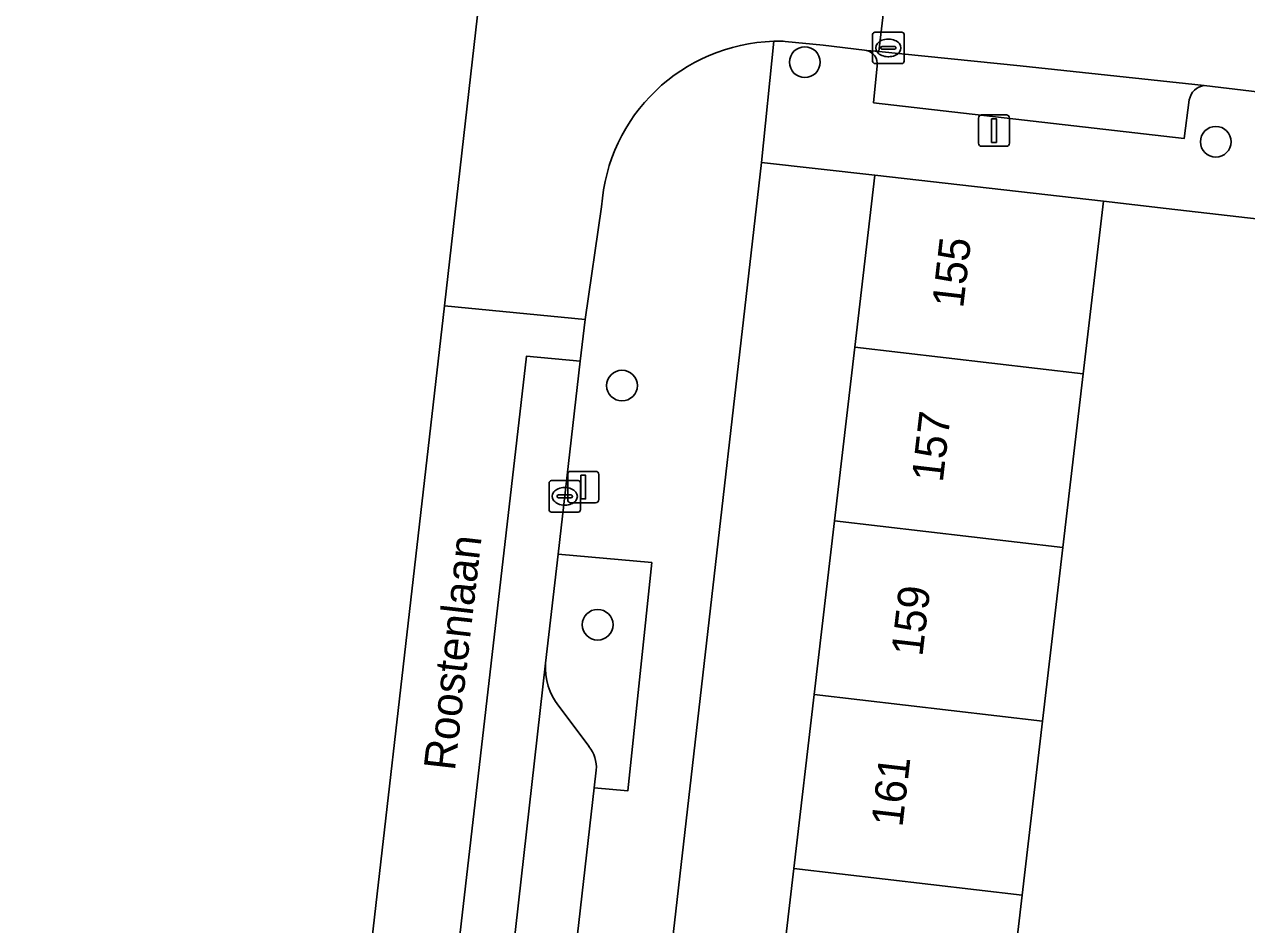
# Model space of a CAD drawing. Extents: x 162250 to 162661, y 380743 to 381606.
# Drawn here: x 162252.31 to 162291.22, y 380878.59 to 380907.26 of the extents above; entities that cross this region are included whole.
import ezdxf

# ---------------------------------------------------------------- set-up
doc = ezdxf.new("R2010")
doc.units = 0
for name, color, linetype in [('IMGEO_Boom', 7, 'Continuous'), ('IMGEO_Erf', 7, 'Continuous'), ('IMGEO_Groenvoorziening', 7, 'Continuous'), ('IMGEO_Kolk', 7, 'Continuous'), ('IMGEO_Lichtmast', 7, 'Continuous'), ('IMGEO_Muur', 7, 'Continuous'), ('IMGEO_Openbare_ruimte_label', 7, 'Continuous'), ('IMGEO_Pand', 7, 'Continuous'), ('IMGEO_Pand_nummerreeks', 7, 'Continuous'), ('IMGEO_Parkeervlak_open', 7, 'Continuous'), ('IMGEO_Rijbaan_lokaal_gesloten', 7, 'Continuous'), ('IMGEO_Rijbaan_lokaal_open', 7, 'Continuous'), ('IMGEO_Voetpad_open', 7, 'Continuous')]:
    doc.layers.add(name, color=color, linetype=linetype)

msp = doc.modelspace()

# ---------------------------------------------------------------- linework, layer by layer
at = {"layer": 'IMGEO_Boom'}
for centre in [(162277.157, 380906.056), (162290.24, 380903.521), (162271.336, 380895.756), (162270.561, 380888.14)]:
    msp.add_circle(centre, 0.489, dxfattribs=at)
at = {"layer": 'IMGEO_Erf'}
msp.add_lwpolyline([(162269.042, 380813.997), (162269.69, 380819.53), (162270.337, 380825.062), (162270.984, 380830.594), (162271.631, 380836.125), (162272.279, 380841.658), (162272.926, 380847.19), (162273.573, 380852.722), (162274.22, 380858.254), (162274.867, 380863.786), (162275.515, 380869.318), (162276.162, 380874.85), (162276.809, 380880.382), (162277.456, 380885.915), (162278.103, 380891.447), (162278.751, 380896.979), (162279.391, 380902.457), (162275.776, 380902.864), (162265.001, 380808.699), (162268.381, 380808.343)], close=True, dxfattribs=at)
msp.add_lwpolyline([(162294.34, 380874.571), (162295.132, 380881.73), (162292.2, 380882.073), (162292.444, 380884.162), (162292.657, 380885.984), (162295.59, 380885.641), (162296.382, 380892.8), (162293.45, 380893.143), (162293.694, 380895.232), (162293.907, 380897.054), (162296.84, 380896.711), (162297.266, 380900.407), (162288.657, 380901.4), (162286.663, 380901.629), (162286.02, 380896.129), (162285.373, 380890.597), (162284.725, 380885.065), (162284.078, 380879.532), (162283.431, 380874)], dxfattribs=at)
at = {"layer": 'IMGEO_Groenvoorziening'}
for points in [[(162272.281, 380890.119), (162269.304, 380890.388), (162268.906, 380886.915)], [(162270.518, 380883.511), (162270.453, 380882.943), (162271.517, 380882.847), (162272.281, 380890.119)], [(162269.327, 380885.544), (162270.286, 380884.266)]]:
    msp.add_lwpolyline(points, dxfattribs=at)
for centre, radius, start, end in [((162270.812, 380886.75), 1.913, 175.0521, 219.0887), ((162269.405, 380883.582), 1.115, 356.3403, 37.8225)]:
    msp.add_arc(centre, radius, start, end, dxfattribs=at)
at = {"layer": 'IMGEO_Kolk'}
for p, q in [((162279.316, 380906.084), (162279.316, 380906.936)), ((162279.391, 380907.01), (162280.243, 380907.01)), ((162280.317, 380906.936), (162280.317, 380906.084)), ((162279.575, 380906.504), (162279.575, 380906.516)), ((162279.618, 380906.553), (162280.016, 380906.553)), ((162279.804, 380906.79), (162279.829, 380906.79)), ((162280.059, 380906.516), (162280.059, 380906.504)), ((162280.013, 380906.467), (162279.615, 380906.467)), ((162279.827, 380906.23), (162279.802, 380906.23)), ((162280.243, 380906.01), (162279.391, 380906.01)), ((162269.014, 380891.803), (162269.014, 380892.655)), ((162269.089, 380892.729), (162269.941, 380892.729)), ((162269.502, 380892.509), (162269.527, 380892.509)), ((162270.015, 380892.655), (162270.015, 380891.803)), ((162269.273, 380892.223), (162269.273, 380892.235)), ((162269.711, 380892.186), (162269.313, 380892.186)), ((162269.316, 380892.272), (162269.714, 380892.272)), ((162269.757, 380892.235), (162269.757, 380892.223)), ((162269.941, 380891.729), (162269.089, 380891.729)), ((162269.525, 380891.949), (162269.5, 380891.949))]:
    msp.add_line(p, q, dxfattribs=at)
for points in [[(162279.316, 380906.084), (162279.316, 380906.936)], [(162279.391, 380907.01), (162280.243, 380907.01)], [(162280.317, 380906.936), (162280.317, 380906.084)], [(162280.243, 380906.01), (162279.391, 380906.01)], [(162269.014, 380891.803), (162269.014, 380892.655)], [(162269.089, 380892.729), (162269.941, 380892.729)], [(162270.015, 380892.655), (162270.015, 380891.803)], [(162269.941, 380891.729), (162269.089, 380891.729)]]:
    msp.add_lwpolyline(points, dxfattribs=at)
for centre, radius, start, end in [((162279.393, 380906.934), 0.0765, 91.552, 178.448), ((162279.393, 380906.934), 0.0765, 91.552, 178.448), ((162280.241, 380906.934), 0.0765, 1.552, 88.448), ((162280.241, 380906.934), 0.0765, 1.552, 88.448), ((162279.615, 380906.513), 0.0403, 85.8775, 175.7526), ((162280.02, 380906.515), 0.0386, 1.7309, 96.639), ((162279.612, 380906.503), 0.0366, 178.938, 274.7102), ((162280.016, 380906.51), 0.043, 264.8664, 352.4533), ((162279.393, 380906.086), 0.0765, 181.552, 268.448), ((162279.393, 380906.086), 0.0765, 181.552, 268.448), ((162280.241, 380906.086), 0.0765, 271.552, 358.448), ((162280.241, 380906.086), 0.0765, 271.552, 358.448), ((162269.091, 380892.653), 0.0765, 91.552, 178.448), ((162269.091, 380892.653), 0.0765, 91.552, 178.448), ((162269.939, 380892.653), 0.0765, 1.552, 88.448), ((162269.939, 380892.653), 0.0765, 1.552, 88.448), ((162269.313, 380892.232), 0.0403, 85.8775, 175.7526), ((162269.31, 380892.222), 0.0366, 178.938, 274.7102), ((162269.714, 380892.229), 0.043, 264.8664, 352.4533), ((162269.718, 380892.234), 0.0386, 1.7309, 96.639), ((162269.091, 380891.805), 0.0765, 181.552, 268.448), ((162269.091, 380891.805), 0.0765, 181.552, 268.448), ((162269.939, 380891.805), 0.0765, 271.552, 358.448), ((162269.939, 380891.805), 0.0765, 271.552, 358.448)]:
    msp.add_arc(centre, radius, start, end, dxfattribs=at)
for centre, major_axis, ratio, start_param, end_param in [((162279.803, 380906.51), (-0.387, 0.002), 0.722429, 4.712389, 7.853982), ((162279.828, 380906.51), (-0.39, 0.002), 0.717154, 1.570796, 4.712389), ((162269.501, 380892.229), (-0.387, 0.002), 0.722429, 4.712389, 7.853982), ((162269.526, 380892.229), (-0.39, 0.002), 0.717154, 1.570796, 4.712389)]:
    msp.add_ellipse(centre, major_axis=major_axis, ratio=ratio, start_param=start_param, end_param=end_param, dxfattribs=at)
at = {"layer": 'IMGEO_Lichtmast'}
for p, q in [((162282.685, 380903.477), (162282.685, 380904.277)), ((162282.685, 380904.277), (162282.685, 380903.477)), ((162282.785, 380904.377), (162283.575, 380904.377)), ((162283.575, 380904.377), (162282.785, 380904.377)), ((162283.675, 380904.277), (162283.675, 380903.477)), ((162283.675, 380903.477), (162283.675, 380904.277)), ((162283.575, 380903.377), (162282.785, 380903.377)), ((162282.785, 380903.377), (162283.575, 380903.377)), ((162269.607, 380892.124), (162269.607, 380892.924)), ((162269.607, 380892.924), (162269.607, 380892.124)), ((162269.707, 380893.024), (162270.497, 380893.024)), ((162270.497, 380893.024), (162269.707, 380893.024)), ((162270.597, 380892.924), (162270.597, 380892.124)), ((162270.597, 380892.124), (162270.597, 380892.924)), ((162270.497, 380892.024), (162269.707, 380892.024)), ((162269.707, 380892.024), (162270.497, 380892.024))]:
    msp.add_line(p, q, dxfattribs=at)
for points in [[(162283.105, 380904.252), (162283.255, 380904.252), (162283.255, 380903.502), (162283.105, 380903.502), (162283.105, 380904.252)], [(162270.027, 380892.899), (162270.177, 380892.899), (162270.177, 380892.149), (162270.027, 380892.149), (162270.027, 380892.899)]]:
    msp.add_lwpolyline(points, dxfattribs=at)
for centre, start, end in [((162282.785, 380904.277), 90, 180), ((162282.785, 380904.277), 90, 180), ((162283.575, 380904.277), 0, 90), ((162283.575, 380904.277), 360, 90), ((162282.785, 380903.477), 180, 270), ((162282.785, 380903.477), 180, 270), ((162283.575, 380903.477), 270, 0), ((162283.575, 380903.477), 270, 0), ((162269.707, 380892.924), 90, 180), ((162269.707, 380892.924), 90, 180), ((162270.497, 380892.924), 0, 90), ((162270.497, 380892.924), 360, 90), ((162269.707, 380892.124), 180, 270), ((162269.707, 380892.124), 180, 270), ((162270.497, 380892.124), 270, 0), ((162270.497, 380892.124), 270, 0)]:
    msp.add_arc(centre, 0.1, start, end, dxfattribs=at)
at = {"layer": 'IMGEO_Muur'}
msp.add_lwpolyline([(162286.663, 380901.629), (162288.657, 380901.4)], dxfattribs=at)
at = {"layer": 'IMGEO_Pand'}
for points in [[(162286.02, 380896.129), (162286.663, 380901.629), (162279.391, 380902.457), (162278.751, 380896.979)], [(162286.02, 380896.129), (162278.751, 380896.979), (162278.103, 380891.447), (162285.373, 380890.597)], [(162277.456, 380885.915), (162284.725, 380885.065), (162285.373, 380890.597), (162278.103, 380891.447)], [(162276.809, 380880.382), (162284.078, 380879.532), (162284.725, 380885.065), (162277.456, 380885.915)], [(162283.431, 380874), (162284.078, 380879.532), (162276.809, 380880.382), (162276.162, 380874.85)]]:
    msp.add_lwpolyline(points, close=True, dxfattribs=at)
at = {"layer": 'IMGEO_Parkeervlak_open'}
for points in [[(162279.515, 380906.391), (162279.401, 380906.402), (162279.119, 380906.43)], [(162289.869, 380905.312), (162284.013, 380905.94), (162279.515, 380906.391)], [(162279.463, 380905.944), (162279.344, 380904.762), (162289.238, 380903.627), (162289.398, 380904.858)], [(162268.906, 380886.915), (162261.715, 380823.119)], [(162270.286, 380884.266), (162269.327, 380885.544)], [(162270.453, 380882.943), (162270.518, 380883.511)], [(162263.962, 380825.98), (162270.453, 380882.943)]]:
    msp.add_lwpolyline(points, dxfattribs=at)
for centre, radius, start, end in [((162279.022, 380905.997), 0.444, 353.2074, 77.3758), ((162289.945, 380904.761), 0.556, 97.8937, 170.0005), ((162270.812, 380886.75), 1.913, 175.0521, 219.0887), ((162269.405, 380883.582), 1.115, 356.3403, 37.8225)]:
    msp.add_arc(centre, radius, start, end, dxfattribs=at)
at = {"layer": 'IMGEO_Rijbaan_lokaal_gesloten'}
for points in [[(162272.387, 380917.525), (162272.615, 380919.54), (162272.782, 380920.985), (162271.149, 380921.172), (162268.325, 380921.495), (162267.933, 380918.02), (162267.017, 380909.998), (162265.681, 380898.298)], [(162276.408, 380906.722), (162276.471, 380906.721), (162276.534, 380906.719), (162277.74, 380906.599), (162279.055, 380906.44), (162279.119, 380906.43), (162279.401, 380906.402), (162279.515, 380906.391), (162280.022, 380910.745), (162277.124, 380911.094)], [(162265.681, 380898.298), (162265.681, 380898.298), (162270.161, 380897.858), (162270.687, 380901.451)], [(162252.312, 380781.239), (162257.154, 380780.607), (162257.633, 380784.935), (162258.149, 380794.31), (162258.723, 380801.22), (162259.12, 380806.851), (162260.905, 380806.961), (162259.96, 380812.232), (162259.402, 380817.069), (162264.75, 380865.883), (162268.297, 380896.697), (162270.009, 380896.53), (162270.161, 380897.858), (162265.681, 380898.298), (162265.681, 380898.298), (162262.388, 380869.467), (162260.545, 380852.722), (162258.173, 380832.558), (162252.312, 380781.239)], [(162268.906, 380886.915), (162269.304, 380890.388), (162270.009, 380896.53), (162268.297, 380896.697), (162264.75, 380865.883), (162259.402, 380817.069), (162259.96, 380812.232), (162260.905, 380806.961), (162262.487, 380808.761)], [(162261.397, 380820.291), (162261.715, 380823.119), (162268.906, 380886.915)]]:
    msp.add_lwpolyline(points, dxfattribs=at)
for centre, radius, start, end in [((162276.325, 380901.072), 5.651, 91.5727, 176.1577), ((162276.309, 380902.002), 4.721, 88.7964, 91.6851)]:
    msp.add_arc(centre, radius, start, end, dxfattribs=at)
at = {"layer": 'IMGEO_Rijbaan_lokaal_open'}
msp.add_lwpolyline([(162338.006, 380901.74), (162323.827, 380903.117), (162313.006, 380904.183), (162310.012, 380905.728), (162306.705, 380907.505), (162306.458, 380907.638), (162292.66, 380909.267), (162283.046, 380910.457), (162280.022, 380910.745), (162279.515, 380906.391), (162284.013, 380905.94), (162289.869, 380905.312), (162300.415, 380904.048), (162304.299, 380903.584), (162305.327, 380903.261), (162309.716, 380900.169), (162312.494, 380899.87), (162316.431, 380899.429)], dxfattribs=at)
at = {"layer": 'IMGEO_Voetpad_open'}
for points in [[(162268.495, 380808.33), (162268.381, 380808.343), (162265.001, 380808.699), (162275.776, 380902.864), (162276.17, 380906.721)], [(162276.17, 380906.721), (162275.776, 380902.864), (162279.391, 380902.457), (162286.663, 380901.629), (162288.657, 380901.4), (162297.266, 380900.407), (162299.23, 380900.181), (162307.447, 380899.233), (162309.931, 380898.942), (162317.217, 380898.211), (162318.65, 380898.061), (162321.245, 380897.797), (162320.215, 380898.526)], [(162279.119, 380906.43), (162279.055, 380906.44), (162277.74, 380906.599), (162276.534, 380906.719), (162276.471, 380906.721), (162276.408, 380906.722)], [(162289.398, 380904.858), (162289.238, 380903.627), (162279.344, 380904.762), (162279.463, 380905.944)], [(162305.327, 380903.261), (162304.299, 380903.584), (162300.415, 380904.048), (162289.869, 380905.312)], [(162270.687, 380901.451), (162270.161, 380897.858), (162270.009, 380896.53), (162269.304, 380890.388), (162272.281, 380890.119), (162271.517, 380882.847), (162270.453, 380882.943), (162263.962, 380825.98)]]:
    msp.add_lwpolyline(points, dxfattribs=at)
for centre, radius, start, end in [((162276.325, 380901.072), 5.651, 91.5727, 176.1577), ((162276.309, 380902.002), 4.721, 88.7964, 91.6851), ((162279.022, 380905.997), 0.444, 353.2074, 77.3758), ((162289.945, 380904.761), 0.556, 97.8937, 170.0005)]:
    msp.add_arc(centre, radius, start, end, dxfattribs=at)

# ---------------------------------------------------------------- texts
at = {"layer": 'IMGEO_Openbare_ruimte_label'}
msp.add_text('Roostenlaan', height=1, rotation=83.4574, dxfattribs=at).set_placement((162266.014, 380883.47))
at = {"layer": 'IMGEO_Pand_nummerreeks'}
for s, p in [('155', (162282.196, 380898.199)), ('157', (162281.547, 380892.652)), ('159', (162280.898, 380887.106)), ('161', (162280.262, 380881.674))]:
    msp.add_text(s, height=1, rotation=83.3272, dxfattribs=at).set_placement(p)

doc.saveas('drawing.dxf')
